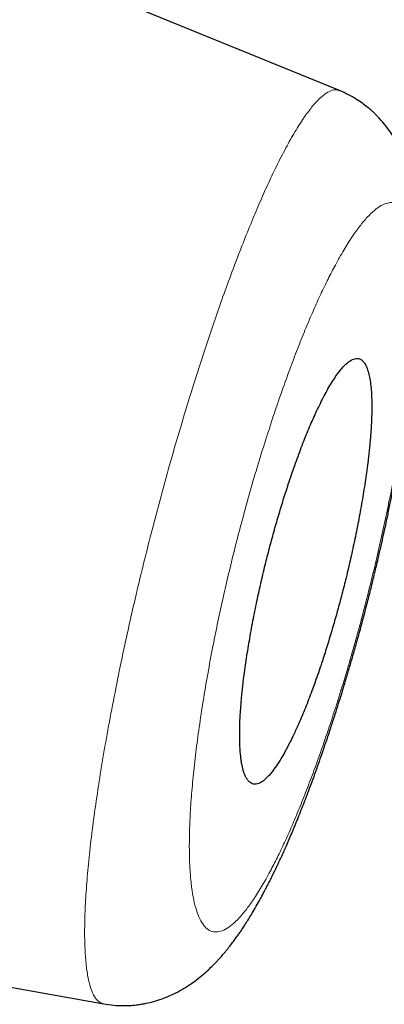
# Model space of a CAD drawing. Header units: millimetres. Extents: x 8 to 473, y 11 to 654.
# Tile 638 of 656: x 462.16 to 463.66, y 597.13 to 601.18. Entities that reach past the tile are written whole.
import ezdxf

# ---------------------------------------------------------------- set-up
doc = ezdxf.new("R2010")
doc.units = ezdxf.units.MM

msp = doc.modelspace()

# ---------------------------------------------------------------- linework, layer by layer
at = {"color": 7, "linetype": 'Continuous', "lineweight": 30}
for p, q in [((463.4708, 600.8899), (462.0344, 601.475)), ((460.9917, 597.4063), (462.5011, 597.1357))]:
    msp.add_line(p, q, dxfattribs=at)
for points, knots in [([(470.1608, 650.2847), (470.1654, 650.2685), (470.1751, 650.2342), (470.1654, 650.1301), (470.1214, 649.9157), (470.0193, 649.5055), (469.8502, 648.8522), (469.6064, 647.9407), (469.2849, 646.7779), (468.8814, 645.329), (468.4353, 643.7426), (467.9675, 642.0862), (467.5037, 640.4457), (466.9694, 638.5517), (466.3595, 636.3746), (465.6859, 633.9339), (464.9217, 631.1515), (464.0772, 628.0633), (463.1636, 624.7138), (462.2419, 621.3307), (461.3169, 617.9384), (460.0873, 613.4266), (458.5443, 607.7908), (456.6918, 601.0441), (454.8383, 594.3309), (452.9864, 587.6382), (451.1612, 581.0945), (449.3675, 574.6805), (447.6064, 568.3986), (446.0876, 562.982), (444.8124, 558.4382), (443.7808, 554.7617), (442.754, 551.1009), (442.091, 548.7319), (441.7579, 547.5418)], [0, 0, 0, 0, 0.026643, 0.056461, 0.086551, 0.11684, 0.14723, 0.177651, 0.208116, 0.238721, 0.269551, 0.290293, 0.311234, 0.332423, 0.353891, 0.375326, 0.396544, 0.421695, 0.446548, 0.471138, 0.49552, 0.519728, 0.567844, 0.615722, 0.66337, 0.710804, 0.758299, 0.802852, 0.847609, 0.892545, 0.919139, 0.945881, 0.972812, 1, 1, 1, 1]), ([(471.4836, 648.3303), (471.4879, 648.3155), (471.497, 648.2838), (471.4877, 648.1781), (471.4456, 647.9599), (471.3474, 647.5483), (471.1956, 646.941), (470.9982, 646.1797), (470.7686, 645.319), (470.4898, 644.2895), (470.1584, 643.0731), (469.787, 641.7247), (469.3798, 640.2544), (468.9431, 638.6817), (468.4864, 637.039), (468.0241, 635.3663), (467.5731, 633.7197), (467.092, 631.9576), (466.5304, 629.9002), (465.8857, 627.5387), (465.1596, 624.8816), (464.4179, 622.1717), (463.6656, 619.4295), (462.906, 616.6678), (461.888, 612.9715), (460.6042, 608.3349), (459.0557, 602.7627), (457.5018, 597.1937), (455.9437, 591.6319), (454.3834, 586.0743), (452.8986, 580.8141), (451.495, 575.8491), (450.1724, 571.1824), (448.8505, 566.5241), (447.6958, 562.4581), (446.7083, 558.9853), (445.8879, 556.0994), (445.0749, 553.2398), (444.2714, 550.4099), (443.7526, 548.575), (443.4929, 547.6567)], [0, 0, 0, 0, 0.0263947, 0.0567135, 0.0870843, 0.1174919, 0.1479186, 0.1722719, 0.1966285, 0.2209895, 0.2453683, 0.2697732, 0.2901329, 0.310517, 0.330927, 0.3462517, 0.3615813, 0.3769064, 0.39222, 0.4126117, 0.4329787, 0.453321, 0.473641, 0.4939369, 0.5142124, 0.554725, 0.5952005, 0.6356391, 0.6760307, 0.7163943, 0.7567769, 0.7907369, 0.8247232, 0.8587319, 0.8927619, 0.9141655, 0.9355885, 0.9570317, 0.9784983, 1, 1, 1, 1]), ([(462.501, 597.1358), (462.5146, 597.1337), (462.54, 597.1299), (462.5763, 597.1283), (462.6073, 597.1291), (462.6323, 597.1313), (462.6518, 597.134), (462.6731, 597.1377), (462.6996, 597.1436), (462.7336, 597.1537), (462.7695, 597.1676), (462.8039, 597.184), (462.8335, 597.2009), (462.8597, 597.2178), (462.8846, 597.2357), (462.9115, 597.2576), (462.9349, 597.2788), (462.9521, 597.2957), (462.9647, 597.3087), (462.9751, 597.3198), (462.9862, 597.3323), (462.9988, 597.3469), (463.0129, 597.3642), (463.0272, 597.3824), (463.0403, 597.4), (463.0513, 597.4153), (463.0613, 597.4295), (463.0712, 597.4441), (463.082, 597.4606), (463.0956, 597.482), (463.1113, 597.5076), (463.1284, 597.5368), (463.1441, 597.5646), (463.1579, 597.5901), (463.1698, 597.6125), (463.1821, 597.6364), (463.1965, 597.6653), (463.2143, 597.702), (463.2342, 597.7447), (463.2559, 597.7934), (463.2794, 597.8481), (463.3045, 597.9092), (463.3312, 597.9769), (463.3594, 598.0516), (463.3889, 598.1336), (463.4151, 598.2095), (463.4368, 598.2747), (463.4529, 598.3243), (463.4668, 598.3682), (463.4785, 598.406), (463.4882, 598.4376), (463.4957, 598.4625), (463.5012, 598.4809), (463.5052, 598.4944), (463.5093, 598.5082), (463.5147, 598.5268), (463.5223, 598.5528), (463.5336, 598.5924), (463.5485, 598.6456), (463.5669, 598.7134), (463.5846, 598.7807), (463.6011, 598.8458), (463.6157, 598.9053), (463.6295, 598.9634), (463.6417, 599.0165), (463.6521, 599.0625), (463.6606, 599.1015), (463.6675, 599.1336), (463.6734, 599.1614), (463.6786, 599.1866), (463.684, 599.2126), (463.6898, 599.2414), (463.6966, 599.2761), (463.7047, 599.3181), (463.7138, 599.3671), (463.7238, 599.4229), (463.7345, 599.4853), (463.7455, 599.5529), (463.7559, 599.622), (463.7653, 599.6891), (463.7739, 599.756), (463.7815, 599.822), (463.7881, 599.8863), (463.7932, 599.945), (463.797, 599.9981), (463.7996, 600.0423), (463.8012, 600.0781), (463.8022, 600.1078), (463.803, 600.1371), (463.8034, 600.1682), (463.8034, 600.2022), (463.8029, 600.2398), (463.8015, 600.2793), (463.7992, 600.3193), (463.7961, 600.3576), (463.7923, 600.3921), (463.7882, 600.422), (463.7839, 600.4485), (463.7788, 600.476), (463.7719, 600.5076), (463.7623, 600.544), (463.7501, 600.582), (463.7356, 600.6194), (463.7205, 600.652), (463.7033, 600.684), (463.6838, 600.7155), (463.6609, 600.7467), (463.6407, 600.7701), (463.6259, 600.7855), (463.6157, 600.7956), (463.6036, 600.8069), (463.5877, 600.8206), (463.5665, 600.837), (463.5398, 600.8551), (463.5074, 600.8739), (463.4833, 600.8844), (463.4705, 600.89)], [0, 0, 0, 0, 0.00906, 0.016976, 0.02368, 0.029122, 0.033268, 0.036447, 0.043484, 0.051672, 0.06079, 0.070638, 0.080167, 0.0862, 0.094834, 0.105353, 0.114673, 0.121964, 0.126327, 0.130744, 0.135493, 0.141358, 0.148377, 0.155826, 0.162158, 0.167787, 0.1725, 0.177716, 0.183527, 0.189932, 0.199782, 0.209202, 0.218181, 0.22606, 0.232488, 0.238231, 0.247207, 0.25754, 0.269191, 0.281924, 0.295656, 0.310385, 0.326109, 0.342824, 0.360528, 0.379213, 0.39048, 0.400468, 0.40918, 0.416622, 0.422798, 0.427709, 0.431155, 0.433504, 0.435564, 0.439129, 0.444263, 0.450596, 0.461832, 0.474628, 0.488984, 0.499667, 0.511078, 0.522252, 0.532141, 0.540743, 0.548056, 0.55408, 0.558813, 0.563781, 0.568342, 0.573537, 0.580135, 0.588139, 0.597553, 0.608379, 0.620621, 0.634281, 0.648751, 0.662685, 0.676031, 0.69127, 0.705663, 0.71921, 0.731909, 0.743553, 0.751682, 0.758794, 0.766164, 0.774288, 0.783237, 0.793474, 0.80511, 0.816559, 0.828185, 0.838742, 0.847745, 0.855666, 0.863127, 0.873285, 0.884827, 0.89673, 0.908288, 0.918962, 0.926503, 0.935955, 0.946319, 0.954922, 0.958506, 0.961612, 0.964967, 0.969572, 0.975419, 0.982475, 0.990691, 1, 1, 1, 1]), ([(463.1175, 598.0393), (463.121, 598.039), (463.128, 598.0385), (463.1393, 598.0418), (463.1507, 598.0477), (463.1622, 598.0563), (463.1738, 598.0669), (463.1852, 598.0793), (463.1993, 598.0966), (463.2162, 598.1205), (463.2363, 598.153), (463.2565, 598.1895), (463.2766, 598.2293), (463.299, 598.2772), (463.3238, 598.3349), (463.3509, 598.4038), (463.3776, 598.4773), (463.4021, 598.5497), (463.4242, 598.6193), (463.444, 598.6851), (463.4631, 598.7519), (463.4812, 598.8195), (463.4994, 598.8912), (463.5173, 598.9674), (463.5348, 599.0482), (463.551, 599.1298), (463.5656, 599.2113), (463.5784, 599.2918), (463.5865, 599.3524), (463.5915, 599.3945), (463.5942, 599.4196), (463.5966, 599.4443), (463.5986, 599.4684), (463.6004, 599.4921), (463.6021, 599.5196), (463.6035, 599.5509), (463.6041, 599.5857), (463.6038, 599.6199), (463.6023, 599.6529), (463.5994, 599.684), (463.5952, 599.7111), (463.5899, 599.7336), (463.5838, 599.7518), (463.5767, 599.7664), (463.5685, 599.7774), (463.5592, 599.7849), (463.5463, 599.7896), (463.5296, 599.788), (463.5086, 599.7762), (463.4865, 599.7554), (463.4659, 599.7299), (463.4476, 599.7032), (463.4318, 599.6777), (463.416, 599.6499), (463.4002, 599.6201), (463.3846, 599.5885), (463.365, 599.5467), (463.3415, 599.4925), (463.3141, 599.4234), (463.287, 599.3497), (463.2622, 599.2774), (463.2399, 599.2079), (463.22, 599.1423), (463.2009, 599.0758), (463.1827, 599.0086), (463.1644, 598.9372), (463.1464, 598.8611), (463.1288, 598.7803), (463.1125, 598.6986), (463.098, 598.6171), (463.0853, 598.5365), (463.0772, 598.476), (463.0724, 598.4339), (463.0697, 598.4088), (463.0674, 598.3841), (463.0654, 598.3599), (463.0637, 598.3363), (463.0616, 598.3002), (463.06, 598.2519), (463.0606, 598.2115), (463.0619, 598.1866), (463.0626, 598.1759), (463.0634, 598.1653), (463.0645, 598.155), (463.0656, 598.1449), (463.067, 598.135), (463.0685, 598.1255), (463.0703, 598.1158), (463.0727, 598.1051), (463.0759, 598.0931), (463.0802, 598.0799), (463.0859, 598.067), (463.093, 598.0554), (463.1011, 598.0468), (463.1094, 598.0414), (463.1149, 598.04), (463.1175, 598.0393)], [0, 0, 0, 0, 0.01009, 0.019791, 0.029102, 0.038025, 0.04656, 0.054705, 0.062463, 0.075646, 0.088483, 0.100975, 0.113125, 0.124933, 0.140895, 0.156749, 0.172502, 0.188159, 0.20062, 0.213025, 0.225377, 0.237679, 0.249933, 0.264206, 0.278857, 0.293889, 0.309307, 0.325115, 0.341314, 0.346804, 0.352338, 0.357916, 0.363539, 0.369205, 0.374917, 0.38392, 0.393488, 0.403619, 0.414314, 0.425574, 0.437398, 0.447809, 0.458222, 0.468636, 0.479052, 0.489469, 0.499887, 0.517406, 0.534379, 0.550807, 0.566693, 0.576985, 0.587037, 0.596849, 0.606422, 0.615756, 0.624853, 0.640909, 0.65683, 0.67262, 0.688285, 0.700732, 0.713106, 0.725408, 0.737642, 0.74981, 0.764106, 0.778772, 0.793813, 0.809233, 0.825036, 0.841226, 0.846712, 0.85224, 0.857813, 0.863429, 0.869089, 0.874793, 0.890154, 0.907178, 0.910719, 0.914325, 0.917995, 0.921729, 0.925528, 0.929391, 0.933318, 0.93731, 0.942019, 0.948054, 0.955412, 0.964095, 0.97325, 0.983638, 0.992555, 1, 1, 1, 1])]:
    msp.add_open_spline(points, degree=3, knots=knots, dxfattribs=at)
at = {"color": 8, "linetype": 'Continuous', "lineweight": 0}
for points, knots in [([(471.4351, 646.6861), (471.4333, 646.6535), (471.4298, 646.5884), (471.3834, 646.3811), (471.2845, 645.9866), (471.1326, 645.4041), (470.9358, 644.6706), (470.7047, 643.8307), (470.4236, 642.8277), (470.0885, 641.641), (469.7139, 640.3206), (469.3035, 638.8812), (468.8645, 637.339), (468.3682, 635.5875), (467.8104, 633.5941), (467.1954, 631.3602), (466.5358, 628.9456), (465.8447, 626.4059), (465.1326, 623.7831), (464.4063, 621.1058), (463.6719, 618.3993), (462.9328, 615.6763), (461.9393, 612.014), (460.683, 607.4016), (459.1593, 601.8443), (457.6254, 596.2852), (456.0846, 590.7315), (454.5407, 585.2171), (452.9922, 579.7392), (451.4461, 574.2969), (449.8963, 568.8612), (448.5538, 564.1568), (447.4236, 560.1913), (446.5054, 556.9608), (445.6027, 553.7704), (444.7146, 550.6135), (444.1548, 548.5845), (443.8737, 547.5661)], [0, 0, 0, 0, 0.030875, 0.061712, 0.092529, 0.123402, 0.148227, 0.17321, 0.198303, 0.223286, 0.248239, 0.269168, 0.290108, 0.310917, 0.33167, 0.352646, 0.373652, 0.39457, 0.415527, 0.436491, 0.457375, 0.478202, 0.499018, 0.541033, 0.583124, 0.625219, 0.667272, 0.709317, 0.75061, 0.791934, 0.833292, 0.874698, 0.899774, 0.92478, 0.949757, 0.974781, 1, 1, 1, 1]), ([(462.5011, 597.1359), (462.4942, 597.1382), (462.4801, 597.143), (462.4628, 597.1648), (462.4481, 597.1968), (462.4367, 597.2399), (462.4286, 597.2935), (462.4236, 597.3572), (462.422, 597.431), (462.4238, 597.5144), (462.429, 597.6073), (462.4376, 597.7093), (462.4498, 597.82), (462.4653, 597.9384), (462.484, 598.0634), (462.5057, 598.1939), (462.5303, 598.3291), (462.5576, 598.4684), (462.5857, 598.603), (462.6143, 598.7318), (462.6426, 598.8538), (462.6726, 598.9768), (462.704, 599.1002), (462.7367, 599.2234), (462.7729, 599.354), (462.8124, 599.4908), (462.8553, 599.6325), (462.8989, 599.7703), (462.943, 599.9034), (462.9847, 600.0239), (463.024, 600.1322), (463.0606, 600.2289), (463.0968, 600.3203), (463.1325, 600.4061), (463.1674, 600.4855), (463.2037, 600.5633), (463.2411, 600.6376), (463.2789, 600.7063), (463.3149, 600.7648), (463.3488, 600.8128), (463.3805, 600.85), (463.4098, 600.8764), (463.4363, 600.8909), (463.4566, 600.8953), (463.4667, 600.8902), (463.4702, 600.8885)], [0, 0, 0, 0, 0.024327, 0.049159, 0.073881, 0.098523, 0.123109, 0.147667, 0.172222, 0.196805, 0.221447, 0.246189, 0.271075, 0.296021, 0.320867, 0.345633, 0.370339, 0.394999, 0.41963, 0.440148, 0.460672, 0.481217, 0.501802, 0.522453, 0.543116, 0.567873, 0.592605, 0.617319, 0.642019, 0.666708, 0.687277, 0.707844, 0.728415, 0.749, 0.769615, 0.790212, 0.814866, 0.839475, 0.864063, 0.888646, 0.913245, 0.937879, 0.962571, 0.987352, 1, 1, 1, 1]), ([(463.7302, 600.4025), (463.7242, 600.4091), (463.7123, 600.4222), (463.6914, 600.43), (463.6683, 600.4292), (463.6428, 600.4187), (463.6151, 600.399), (463.5856, 600.3706), (463.5546, 600.3338), (463.5224, 600.2887), (463.4888, 600.2353), (463.456, 600.1772), (463.4243, 600.1161), (463.394, 600.0537), (463.3636, 599.9865), (463.3329, 599.9145), (463.302, 599.8379), (463.2689, 599.7512), (463.2339, 599.6547), (463.1974, 599.5484), (463.162, 599.4388), (463.1274, 599.3259), (463.0959, 599.2167), (463.0674, 599.1125), (463.0418, 599.0144), (463.0177, 598.9161), (462.9948, 598.8177), (462.9733, 598.719), (462.952, 598.6146), (462.9313, 598.5057), (462.9121, 598.3939), (462.8954, 598.2858), (462.8813, 598.1813), (462.87, 598.0814), (462.8613, 597.9869), (462.8557, 597.899), (462.853, 597.8176), (462.8533, 597.7426), (462.8564, 597.6749), (462.8623, 597.6146), (462.8708, 597.5626), (462.882, 597.519), (462.8959, 597.4839), (462.9123, 597.4573), (462.9311, 597.4394), (462.9523, 597.4307), (462.9757, 597.4313), (463.0013, 597.4413), (463.029, 597.4604), (463.0583, 597.4882), (463.089, 597.5248), (463.1212, 597.5701), (463.1547, 597.624), (463.1874, 597.6828), (463.2189, 597.7444), (463.2487, 597.807), (463.2787, 597.8744), (463.309, 597.9466), (463.3394, 598.0235), (463.372, 598.1105), (463.4065, 598.2073), (463.4423, 598.3138), (463.4771, 598.4235), (463.511, 598.5363), (463.542, 598.6455), (463.5701, 598.7498), (463.5954, 598.8482), (463.6193, 598.9466), (463.642, 599.045), (463.6633, 599.1434), (463.6846, 599.2476), (463.7053, 599.3564), (463.7247, 599.4682), (463.7415, 599.5763), (463.7558, 599.6806), (463.7674, 599.7803), (463.7763, 599.8747), (463.7824, 599.9627), (463.7857, 600.0441), (463.7861, 600.1188), (463.7836, 600.1865), (463.7784, 600.2467), (463.7705, 600.2987), (463.7598, 600.3422), (463.7466, 600.3778), (463.7357, 600.3943), (463.7302, 600.4025)], [0, 0, 0, 0, 0.0125442, 0.0249959, 0.0374333, 0.0499345, 0.0625762, 0.0752582, 0.0877783, 0.1002087, 0.1126229, 0.1250943, 0.1355998, 0.1460039, 0.1563539, 0.1666976, 0.1770831, 0.1875577, 0.2002053, 0.2127055, 0.2251358, 0.2375753, 0.2501029, 0.2605222, 0.2708725, 0.2812042, 0.2915678, 0.3020138, 0.3125912, 0.3251405, 0.3375885, 0.3500126, 0.3624907, 0.3750998, 0.3875495, 0.3999371, 0.412343, 0.4248469, 0.4375265, 0.4501014, 0.4625647, 0.4749874, 0.4874415, 0.4999982, 0.5125629, 0.5250365, 0.5374941, 0.5500116, 0.562664, 0.5752266, 0.5876823, 0.6001074, 0.6125792, 0.6251743, 0.6356551, 0.6460411, 0.6563796, 0.6667188, 0.6771071, 0.6875921, 0.700263, 0.7127686, 0.7251867, 0.7375963, 0.7500765, 0.7605318, 0.7709039, 0.7812405, 0.7915899, 0.8020001, 0.8125182, 0.8250699, 0.837514, 0.8499284, 0.8623914, 0.8749804, 0.887493, 0.8999165, 0.9123274, 0.9248023, 0.9374171, 0.9500082, 0.9624898, 0.9749339, 0.9874132, 1, 1, 1, 1])]:
    msp.add_open_spline(points, degree=3, knots=knots, dxfattribs=at)

doc.saveas('drawing.dxf')
